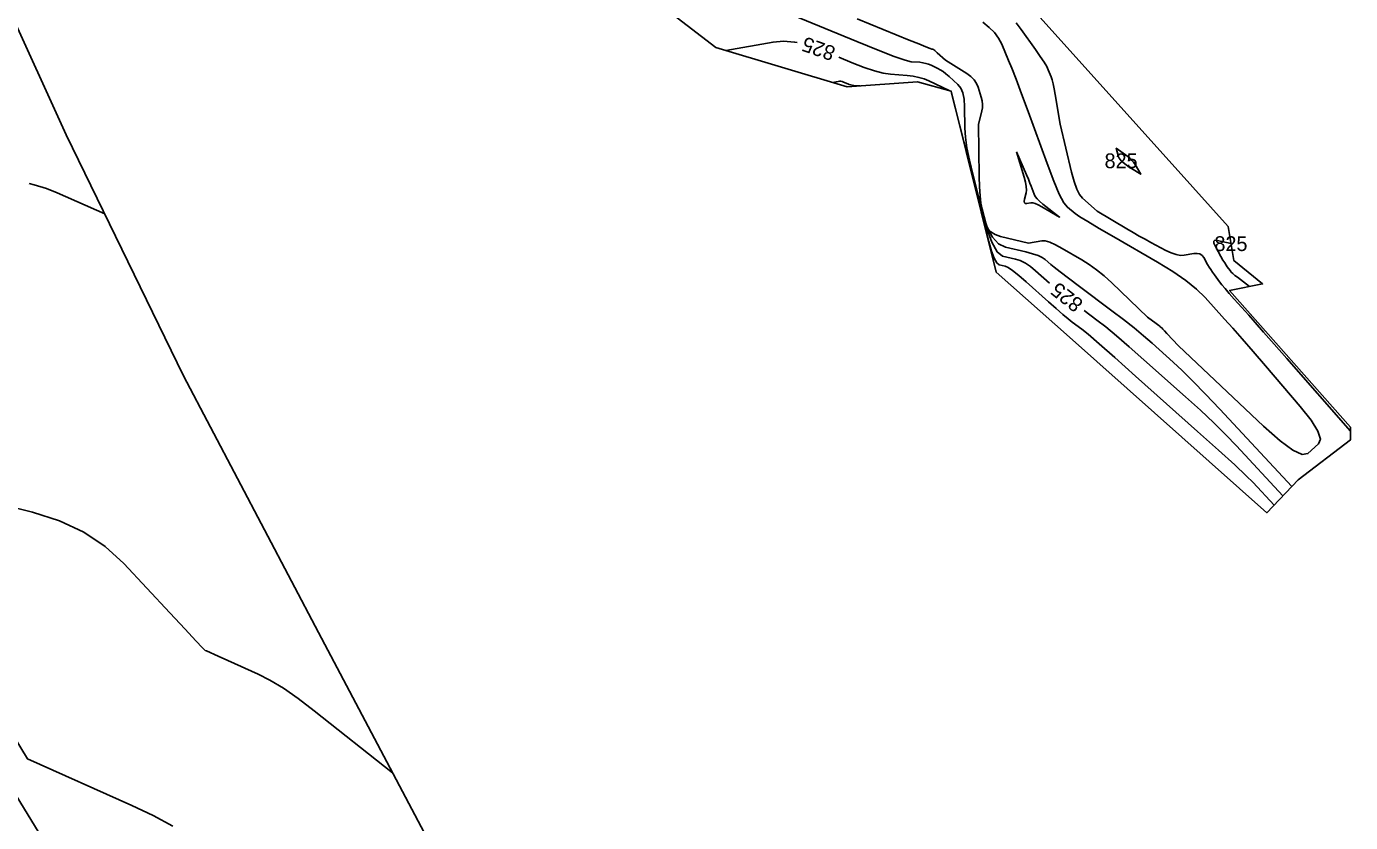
# Model space of a CAD drawing. Extents: x 1715724 to 1716561, y 394063 to 395906.
# Drawn here: x 1716371.9 to 1716497.2, y 394512.3 to 394587.6 of the extents above; entities that cross this region are included whole.
import ezdxf

# ---------------------------------------------------------------- set-up
doc = ezdxf.new("R2010")
doc.units = 0
for name, color, linetype in [('DT_X_Contour_Major', 7, 'Continuous'), ('DT_X_Contour_Minor', 7, 'Continuous'), ('DT_X_TIN_Hull', 7, 'Continuous')]:
    doc.layers.add(name, color=color, linetype=linetype)

msp = doc.modelspace()

# ---------------------------------------------------------------- linework, layer by layer
at = {"layer": 'DT_X_Contour_Major'}
for points in [[(1716444.82, 394586.12), (1716444.59, 394586.17), (1716443.54, 394586.25), (1716442.56, 394586.16), (1716438.1, 394585.36)], [(1716459.22, 394581.58), (1716457.28, 394582.5), (1716456.84, 394582.68), (1716456.35, 394582.82), (1716455.82, 394582.93), (1716455.25, 394583), (1716453.65, 394583.13), (1716452.97, 394583.23), (1716452.15, 394583.45), (1716451.18, 394583.77), (1716450.05, 394584.21), (1716448.78, 394584.73)], [(1716468.7, 394563.36), (1716467.39, 394564.53), (1716466.9, 394564.93), (1716466.42, 394565.25), (1716465.94, 394565.48), (1716465.47, 394565.63), (1716464.24, 394565.92), (1716463.76, 394566.3), (1716463.25, 394567.23), (1716462.72, 394568.69), (1716462.15, 394570.7), (1716459.44, 394581.33)], [(1716475.49, 394574.93), (1716475.38, 394575.05), (1716475.29, 394575.17), (1716475.22, 394575.3), (1716475.18, 394575.44), (1716475.02, 394576.12), (1716476.1, 394575.33), (1716476.32, 394575.16), (1716476.5, 394574.97), (1716476.66, 394574.79), (1716476.79, 394574.59), (1716477.33, 394573.66), (1716476.45, 394574.2), (1716476.26, 394574.31), (1716476.1, 394574.42), (1716475.95, 394574.54), (1716475.82, 394574.64), (1716475.49, 394574.93)], [(1716372.18, 394572.77), (1716372.66, 394572.65), (1716373.82, 394572.3), (1716374.85, 394571.89), (1716379.35, 394569.91)], [(1716485.88, 394567.09), (1716484.56, 394567.4), (1716484.33, 394567.41), (1716484.23, 394567.32), (1716484.25, 394567.12), (1716484.39, 394566.82), (1716484.92, 394565.87), (1716485.11, 394565.54), (1716485.27, 394565.27), (1716485.41, 394565.05), (1716485.52, 394564.89), (1716485.78, 394564.54), (1716485.89, 394564.4), (1716486.05, 394564.25), (1716486.24, 394564.09), (1716486.47, 394563.91), (1716487.62, 394563.04)], [(1716490.78, 394543.23), (1716486.39, 394547.95), (1716485.38, 394549), (1716484.24, 394550.12), (1716482.97, 394551.32), (1716481.56, 394552.6), (1716477.63, 394556.11), (1716476.24, 394557.33), (1716475.04, 394558.37), (1716474.02, 394559.21), (1716473.18, 394559.86), (1716471.99, 394560.76)]]:
    msp.add_lwpolyline(points, dxfattribs=at)
at = {"layer": 'DT_X_Contour_Minor'}
for points in [[(1716491.61, 394544.11), (1716484.82, 394551.41), (1716483.46, 394552.86), (1716482.26, 394554.09), (1716481.25, 394555.1), (1716480.41, 394555.88), (1716478.4, 394557.67), (1716477.6, 394558.37), (1716476.7, 394559.11), (1716475.7, 394559.9), (1716474.6, 394560.74), (1716471.53, 394563.04), (1716470.49, 394563.81), (1716469.7, 394564.42), (1716469.14, 394564.85), (1716468.82, 394565.12), (1716468.28, 394565.6), (1716468.02, 394565.78), (1716467.62, 394565.96), (1716467.1, 394566.13), (1716466.45, 394566.3), (1716464.55, 394566.75), (1716463.88, 394567.07), (1716463.3, 394567.71), (1716462.8, 394568.65), (1716462.4, 394569.91), (1716461.44, 394573.67), (1716461.12, 394575), (1716460.89, 394576.17), (1716460.75, 394577.18), (1716460.7, 394578.02), (1716460.67, 394580.06), (1716460.62, 394580.77), (1716460.5, 394581.35), (1716460.3, 394581.81), (1716460.03, 394582.15), (1716459.2, 394582.9), (1716458.91, 394583.16), (1716458.63, 394583.38), (1716458.37, 394583.55), (1716458.13, 394583.68), (1716457.51, 394583.98), (1716457.27, 394584.07), (1716457.01, 394584.15), (1716456.73, 394584.21), (1716456.43, 394584.25), (1716455.61, 394584.31), (1716455.05, 394584.45), (1716454.01, 394584.81), (1716452.49, 394585.4), (1716450.49, 394586.21), (1716444.49, 394588.67)], [(1716462.4, 394588.04), (1716463, 394587.56), (1716463.49, 394587.06), (1716463.88, 394586.53), (1716464.18, 394585.96), (1716464.83, 394584.43), (1716465.13, 394583.69), (1716465.54, 394582.64), (1716466.05, 394581.27), (1716466.67, 394579.58), (1716468.48, 394574.66), (1716469.11, 394573.01), (1716469.63, 394571.78), (1716470.06, 394570.95), (1716470.39, 394570.53), (1716471.13, 394569.95), (1716471.57, 394569.64), (1716472.33, 394569.17), (1716473.4, 394568.53), (1716474.79, 394567.72), (1716478.92, 394565.33), (1716480.36, 394564.45), (1716481.59, 394563.6), (1716482.61, 394562.78), (1716483.41, 394562), (1716485.26, 394559.94), (1716486.03, 394559.09), (1716486.93, 394558.07), (1716487.96, 394556.88), (1716489.13, 394555.52), (1716492.42, 394551.68), (1716493.45, 394550.38), (1716494.09, 394549.35), (1716494.32, 394548.6), (1716494.14, 394548.13), (1716493.15, 394547.22), (1716492.61, 394547.13), (1716491.73, 394547.53), (1716490.51, 394548.42), (1716488.95, 394549.81), (1716480.89, 394557.42), (1716479.79, 394558.6), (1716479.58, 394558.83), (1716479.42, 394558.99), (1716479.31, 394559.11), (1716479.26, 394559.16), (1716479.18, 394559.23), (1716479.13, 394559.27), (1716479.05, 394559.34), (1716478.93, 394559.43), (1716478.78, 394559.54), (1716477.98, 394560.13), (1716474.59, 394563.37), (1716473.87, 394564.03), (1716473.15, 394564.61), (1716472.45, 394565.12), (1716471.75, 394565.56), (1716469.9, 394566.64), (1716469.26, 394566.98), (1716468.72, 394567.22), (1716468.29, 394567.34), (1716467.97, 394567.35), (1716466.7, 394567.14), (1716464.06, 394567.76), (1716463.55, 394567.94), (1716463.15, 394568.21), (1716462.85, 394568.57), (1716462.67, 394569.02), (1716462.34, 394570.35), (1716462.22, 394570.91), (1716462.14, 394571.62), (1716462.08, 394572.46), (1716462.05, 394573.45), (1716461.98, 394578.36), (1716462.31, 394579.66), (1716462.36, 394579.95), (1716462.36, 394580.26), (1716462.32, 394580.59), (1716462.23, 394580.94), (1716461.95, 394581.91), (1716461.8, 394582.26), (1716461.57, 394582.59), (1716461.26, 394582.9), (1716460.87, 394583.18), (1716458.85, 394584.45), (1716458.09, 394585.14), (1716457.95, 394585.27), (1716457.84, 394585.37), (1716457.77, 394585.43), (1716457.74, 394585.46), (1716457.69, 394585.48), (1716457.68, 394585.48), (1716457.66, 394585.49), (1716457.64, 394585.49), (1716457.62, 394585.49), (1716457.56, 394585.5), (1716457.41, 394585.55), (1716457.01, 394585.72), (1716456.34, 394585.99), (1716455.42, 394586.36), (1716450.52, 394588.37)], [(1716465.54, 394587.98), (1716466.03, 394587.35), (1716467.38, 394585.46), (1716467.83, 394584.81), (1716468.19, 394584.27), (1716468.44, 394583.85), (1716468.59, 394583.54), (1716468.85, 394582.87), (1716468.95, 394582.58), (1716469.05, 394582.2), (1716469.15, 394581.74), (1716469.25, 394581.19), (1716469.71, 394578.41), (1716470.78, 394573.85), (1716471.02, 394572.96), (1716471.28, 394572.25), (1716471.55, 394571.73), (1716471.83, 394571.38), (1716473.21, 394570.17), (1716476.01, 394568.5), (1716476.6, 394568.15), (1716477.18, 394567.81), (1716477.74, 394567.5), (1716478.28, 394567.21), (1716479.71, 394566.45), (1716480.22, 394566.21), (1716480.68, 394566.05), (1716481.09, 394565.98), (1716481.45, 394566), (1716482.34, 394566.15), (1716482.65, 394566.17), (1716482.92, 394566.11), (1716483.13, 394565.98), (1716483.29, 394565.77), (1716483.66, 394565.12), (1716483.8, 394564.87), (1716483.96, 394564.63), (1716484.12, 394564.38), (1716484.3, 394564.14), (1716484.78, 394563.48), (1716485, 394563.2), (1716485.31, 394562.83), (1716485.7, 394562.38), (1716486.17, 394561.85), (1716487.54, 394560.31), (1716488.15, 394559.63), (1716488.95, 394558.71), (1716489.95, 394557.58), (1716491.15, 394556.22), (1716497.17, 394549.35)], [(1716450.79, 394582.02), (1716450.18, 394582.07), (1716450.04, 394582.08), (1716449.91, 394582.11), (1716449.76, 394582.15), (1716449.62, 394582.21), (1716449.23, 394582.37), (1716449.09, 394582.42), (1716448.96, 394582.45), (1716448.83, 394582.45), (1716448.71, 394582.44), (1716448.17, 394582.35)], [(1716465.59, 394575.79), (1716466.52, 394573.61), (1716466.7, 394573.18), (1716466.85, 394572.81), (1716466.97, 394572.52), (1716467.06, 394572.29), (1716467.25, 394571.77), (1716467.35, 394571.56), (1716467.53, 394571.34), (1716467.77, 394571.1), (1716468.07, 394570.84), (1716469.66, 394569.6), (1716467.98, 394570.58), (1716467.64, 394570.76), (1716467.36, 394570.89), (1716467.12, 394570.95), (1716466.94, 394570.95), (1716466.53, 394570.88), (1716466.4, 394570.89), (1716466.33, 394570.96), (1716466.31, 394571.09), (1716466.34, 394571.29), (1716466.49, 394571.9), (1716466.53, 394572.16), (1716466.5, 394572.5), (1716466.43, 394572.91), (1716466.3, 394573.39), (1716465.59, 394575.79)], [(1716489.94, 394542.35), (1716487.96, 394544.49), (1716487.31, 394545.13), (1716486.22, 394546.15), (1716484.69, 394547.55), (1716482.71, 394549.32), (1716476.85, 394554.55), (1716474.89, 394556.3), (1716473.39, 394557.62), (1716472.35, 394558.52), (1716471.77, 394558.99), (1716470.86, 394559.67), (1716470.46, 394559.98), (1716469.95, 394560.4), (1716469.33, 394560.94), (1716468.6, 394561.59), (1716466.5, 394563.46), (1716465.79, 394564.08), (1716465.21, 394564.54), (1716464.79, 394564.83), (1716464.5, 394564.96), (1716463.93, 394565.1), (1716463.71, 394565.27), (1716463.48, 394565.7), (1716463.23, 394566.37), (1716462.97, 394567.3), (1716461.72, 394572.19)], [(1716359.91, 394544.81), (1716372.5, 394541.67), (1716375.06, 394540.86), (1716377.36, 394539.79), (1716379.39, 394538.44), (1716381.16, 394536.82), (1716385.51, 394532.14), (1716386.95, 394530.61), (1716387.97, 394529.51), (1716388.59, 394528.85), (1716388.81, 394528.62), (1716388.84, 394528.6), (1716388.98, 394528.54), (1716390.06, 394528.05), (1716391, 394527.63), (1716393.84, 394526.36), (1716394.97, 394525.78), (1716396.24, 394525.01), (1716397.63, 394524.04), (1716399.15, 394522.88), (1716406.57, 394517)], [(1716369.3, 394522.82), (1716372.03, 394518.35), (1716381.91, 394513.92), (1716383.93, 394512.96), (1716385.77, 394511.96)], [(1716369.83, 394516.73), (1716374.63, 394508.88)]]:
    msp.add_lwpolyline(points, dxfattribs=at)
at = {"layer": 'DT_X_TIN_Hull'}
for points in [[(1716411.91, 394506.87), (1716399.57, 394530.29), (1716386.8, 394554.57), (1716375.71, 394577.4), (1716364.4, 394602.19)], [(1716420.35, 394598.57), (1716437.14, 394585.64), (1716449.56, 394581.93), (1716456.21, 394582.39), (1716459.39, 394581.53), (1716463.67, 394564.39), (1716470.58, 394558.24), (1716489.25, 394541.62), (1716492.21, 394544.75), (1716497.17, 394548.51), (1716497.17, 394549.72), (1716485.73, 394562.67), (1716488.85, 394563.28), (1716486.15, 394565.48), (1716485.61, 394568.71), (1716482.26, 394572.45), (1716465.56, 394591.05)]]:
    msp.add_lwpolyline(points, dxfattribs=at)

# ---------------------------------------------------------------- texts
at = {"layer": 'DT_X_Contour_Major'}
for rotation, p in [(160.6957, (1716448.56, 394585.67)), (141.6056, (1716471.99, 394561.59))]:
    msp.add_text('825', height=1.4, rotation=rotation, dxfattribs=at).set_placement(p)
for p in [(1716473.91, 394574.23), (1716484.3, 394566.39)]:
    msp.add_text('825', height=1.4, dxfattribs=at).set_placement(p)

doc.saveas('drawing.dxf')
